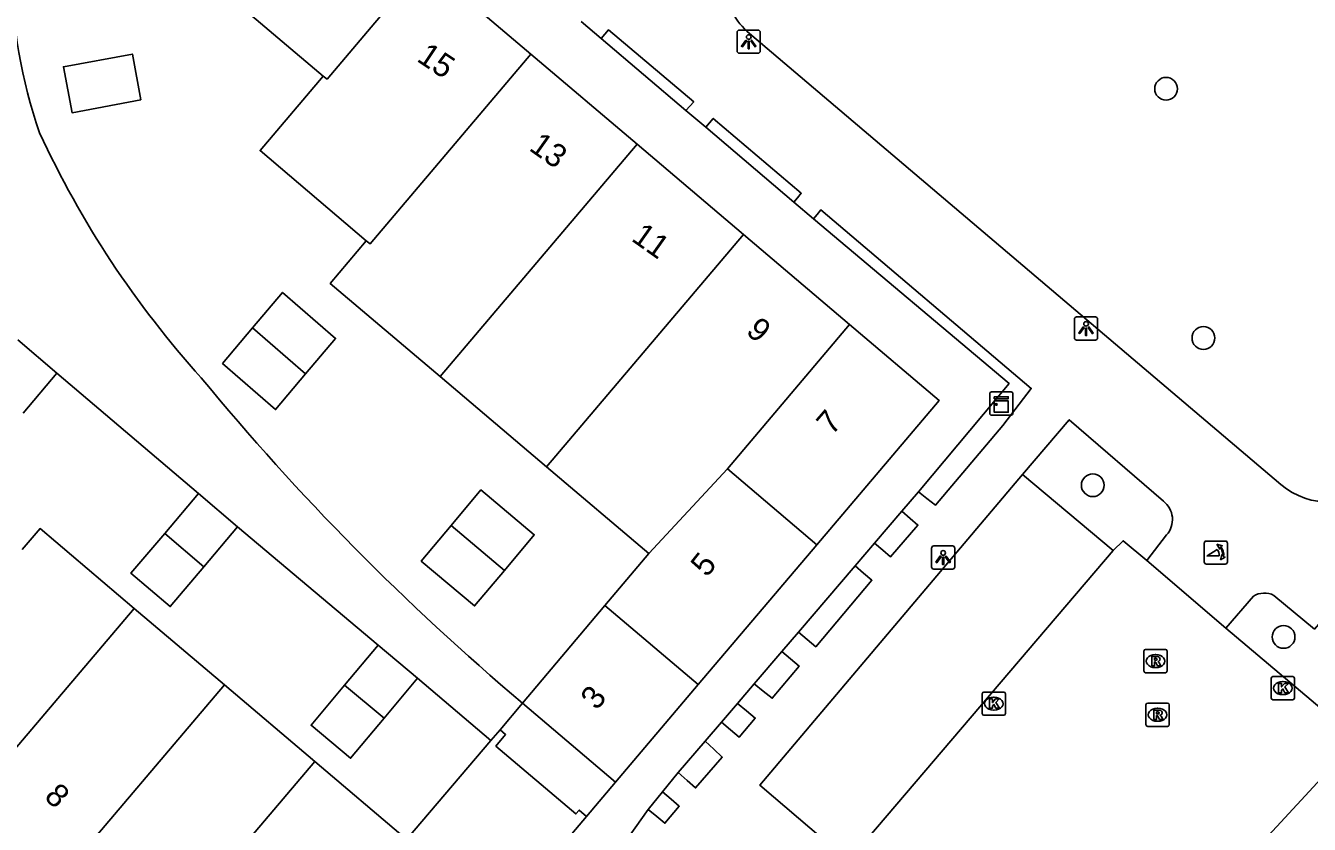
# Model space of a CAD drawing. Extents: x 156414 to 157775, y 382335 to 383765.
# Drawn here: x 157073.9 to 157129.2, y 382885.7 to 382920.1 of the extents above; entities that cross this region are included whole.
import ezdxf

# ---------------------------------------------------------------- set-up
doc = ezdxf.new("R2010")
doc.units = 0
for name, color, linetype in [('IMGEO_Boom', 7, 'Continuous'), ('IMGEO_Haag', 7, 'Continuous'), ('IMGEO_Kast', 7, 'Continuous'), ('IMGEO_Kolk', 7, 'Continuous'), ('IMGEO_Lichtpunt', 7, 'Continuous'), ('IMGEO_Pand', 7, 'Continuous'), ('IMGEO_Pand_nummerreeks', 7, 'Continuous'), ('IMGEO_Pand_overbouw', 7, 'Continuous'), ('IMGEO_Parkeervlak_open', 7, 'Continuous'), ('IMGEO_Poller', 7, 'Continuous'), ('IMGEO_Rijbaan_lokaal_gesloten', 7, 'Continuous'), ('IMGEO_Rijbaan_lokaal_open', 7, 'Continuous'), ('IMGEO_Rioolput', 7, 'Continuous'), ('IMGEO_Voetpad_open', 7, 'Continuous')]:
    doc.layers.add(name, color=color, linetype=linetype)

msp = doc.modelspace()

# ---------------------------------------------------------------- linework, layer by layer
at = {"layer": 'IMGEO_Boom'}
for centre in [(157123.001, 382917.346), (157124.61, 382906.615), (157119.846, 382900.275), (157128.064, 382893.743)]:
    msp.add_circle(centre, 0.489, dxfattribs=at)
at = {"layer": 'IMGEO_Haag'}
for points in [[(157102.323, 382916.409), (157098.672, 382919.505)], [(157106.977, 382912.464), (157103.177, 382915.686)], [(157112.335, 382899.993), (157116.242, 382904.652), (157107.822, 382911.748)], [(157110.446, 382897.783), (157111.623, 382899.159)], [(157107.173, 382893.956), (157109.612, 382896.808)], [(157105.264, 382891.724), (157106.454, 382893.115)], [(157103.855, 382890.076), (157104.543, 382890.88)], [(157101.999, 382887.905), (157103.15, 382889.251)], [(157100.704, 382886.32), (157101.321, 382887.075)]]:
    msp.add_lwpolyline(points, dxfattribs=at)
at = {"layer": 'IMGEO_Kast'}
for p, q in [((157115.409, 382903.367), (157115.409, 382904.208)), ((157115.409, 382904.208), (157115.409, 382903.367)), ((157115.484, 382904.292), (157116.325, 382904.292)), ((157116.325, 382904.292), (157115.484, 382904.292)), ((157116.409, 382904.217), (157116.409, 382903.376)), ((157116.409, 382903.376), (157116.409, 382904.217)), ((157116.334, 382903.292), (157115.493, 382903.292)), ((157115.493, 382903.292), (157116.334, 382903.292))]:
    msp.add_line(p, q, dxfattribs=at)
for points in [[(157115.604, 382904.082), (157116.204, 382904.082), (157116.204, 382903.997), (157115.604, 382903.997), (157115.604, 382904.082)], [(157115.604, 382903.907), (157116.204, 382903.907), (157116.204, 382903.418), (157115.604, 382903.418), (157115.604, 382903.907)]]:
    msp.add_lwpolyline(points, dxfattribs=at)
msp.add_circle((157115.688, 382903.756), 0.0377, dxfattribs=at)
for centre, start, end in [((157115.487, 382904.214), 92.4484, 184.2845), ((157115.487, 382904.214), 92.4484, 184.2845), ((157116.331, 382904.214), 2.4484, 94.2845), ((157116.331, 382904.214), 2.4484, 94.2845), ((157115.487, 382903.37), 182.4484, 274.2845), ((157115.487, 382903.37), 182.4484, 274.2845), ((157116.331, 382903.37), 272.4484, 4.2845), ((157116.331, 382903.37), 272.4484, 4.2845)]:
    msp.add_arc(centre, 0.0779, start, end, dxfattribs=at)
at = {"layer": 'IMGEO_Kolk'}
for p, q in [((157127.529, 382891.114), (157127.529, 382891.966)), ((157127.604, 382892.04), (157128.456, 382892.04)), ((157128.53, 382891.966), (157128.53, 382891.114)), ((157115.083, 382890.446), (157115.083, 382891.298)), ((157115.158, 382891.372), (157116.01, 382891.372)), ((157116.084, 382891.298), (157116.084, 382890.446)), ((157128.017, 382891.82), (157128.042, 382891.82)), ((157115.571, 382891.152), (157115.596, 382891.152)), ((157128.456, 382891.04), (157127.604, 382891.04)), ((157128.04, 382891.26), (157128.015, 382891.26)), ((157116.01, 382890.372), (157115.158, 382890.372)), ((157115.594, 382890.592), (157115.569, 382890.592))]:
    msp.add_line(p, q, dxfattribs=at)
for points in [[(157127.529, 382891.114), (157127.529, 382891.966)], [(157127.604, 382892.04), (157128.456, 382892.04)], [(157128.53, 382891.966), (157128.53, 382891.114)], [(157115.083, 382890.446), (157115.083, 382891.298)], [(157115.158, 382891.372), (157116.01, 382891.372)], [(157116.084, 382891.298), (157116.084, 382890.446)], [(157127.85, 382891.74), (157127.973, 382891.74), (157127.973, 382891.589), (157128.103, 382891.74), (157128.267, 382891.74), (157128.121, 382891.589), (157128.274, 382891.34), (157128.122, 382891.34), (157128.037, 382891.504), (157127.973, 382891.437), (157127.973, 382891.34), (157127.85, 382891.34), (157127.85, 382891.74)], [(157115.404, 382891.072), (157115.527, 382891.072), (157115.527, 382890.921), (157115.657, 382891.072), (157115.821, 382891.072), (157115.675, 382890.921), (157115.828, 382890.672), (157115.676, 382890.672), (157115.591, 382890.836), (157115.527, 382890.769), (157115.527, 382890.672), (157115.404, 382890.672), (157115.404, 382891.072)], [(157128.456, 382891.04), (157127.604, 382891.04)], [(157116.01, 382890.372), (157115.158, 382890.372)]]:
    msp.add_lwpolyline(points, dxfattribs=at)
for centre, start, end in [((157127.606, 382891.964), 91.552, 178.448), ((157127.606, 382891.964), 91.552, 178.448), ((157128.454, 382891.964), 1.552, 88.448), ((157128.454, 382891.964), 1.552, 88.448), ((157115.16, 382891.296), 91.552, 178.448), ((157115.16, 382891.296), 91.552, 178.448), ((157116.008, 382891.296), 1.552, 88.448), ((157116.008, 382891.296), 1.552, 88.448), ((157127.606, 382891.116), 181.552, 268.448), ((157127.606, 382891.116), 181.552, 268.448), ((157128.454, 382891.116), 271.552, 358.448), ((157128.454, 382891.116), 271.552, 358.448), ((157115.16, 382890.448), 181.552, 268.448), ((157115.16, 382890.448), 181.552, 268.448), ((157116.008, 382890.448), 271.552, 358.448), ((157116.008, 382890.448), 271.552, 358.448)]:
    msp.add_arc(centre, 0.0765, start, end, dxfattribs=at)
for centre, major_axis, ratio, start_param, end_param in [((157128.016, 382891.54), (-0.387, 0.002), 0.722429, 4.712389, 7.853982), ((157128.041, 382891.54), (-0.39, 0.002), 0.717154, 1.570796, 4.712389), ((157115.57, 382890.872), (-0.387, 0.002), 0.722429, 4.712389, 7.853982), ((157115.595, 382890.872), (-0.39, 0.002), 0.717154, 1.570796, 4.712389)]:
    msp.add_ellipse(centre, major_axis=major_axis, ratio=ratio, start_param=start_param, end_param=end_param, dxfattribs=at)
at = {"layer": 'IMGEO_Lichtpunt'}
for p, q in [((157104.532, 382919.777), (157104.532, 382918.97)), ((157104.532, 382919.777), (157104.532, 382918.97)), ((157105.434, 382919.872), (157104.626, 382919.872)), ((157105.434, 382919.872), (157104.626, 382919.872)), ((157105.528, 382918.97), (157105.528, 382919.777)), ((157105.528, 382918.97), (157105.528, 382919.777)), ((157104.626, 382918.876), (157105.434, 382918.876)), ((157104.626, 382918.876), (157105.434, 382918.876)), ((157119.058, 382907.428), (157119.058, 382906.621)), ((157119.058, 382907.428), (157119.058, 382906.621)), ((157119.96, 382907.523), (157119.152, 382907.523)), ((157119.96, 382907.523), (157119.152, 382907.523)), ((157120.054, 382906.621), (157120.054, 382907.428)), ((157120.054, 382906.621), (157120.054, 382907.428)), ((157119.152, 382906.527), (157119.96, 382906.527)), ((157119.152, 382906.527), (157119.96, 382906.527)), ((157112.905, 382897.565), (157112.905, 382896.758)), ((157112.905, 382897.565), (157112.905, 382896.758)), ((157113.807, 382897.66), (157112.999, 382897.66)), ((157113.807, 382897.66), (157112.999, 382897.66)), ((157113.901, 382896.758), (157113.901, 382897.565)), ((157113.901, 382896.758), (157113.901, 382897.565)), ((157112.999, 382896.664), (157113.807, 382896.664)), ((157112.999, 382896.664), (157113.807, 382896.664))]:
    msp.add_line(p, q, dxfattribs=at)
for points in [[(157104.906, 382919.441), (157104.945, 382919.413), (157104.757, 382919.151), (157104.719, 382919.178), (157104.906, 382919.441)], [(157105.008, 382919.393), (157105.055, 382919.393), (157105.055, 382919.071), (157105.008, 382919.071), (157105.008, 382919.393)], [(157105.118, 382919.413), (157105.156, 382919.44), (157105.343, 382919.178), (157105.304, 382919.15), (157105.118, 382919.413)], [(157119.432, 382907.092), (157119.471, 382907.064), (157119.283, 382906.802), (157119.245, 382906.829), (157119.432, 382907.092)], [(157119.534, 382907.044), (157119.581, 382907.044), (157119.581, 382906.722), (157119.534, 382906.722), (157119.534, 382907.044)], [(157119.644, 382907.064), (157119.682, 382907.091), (157119.869, 382906.829), (157119.83, 382906.801), (157119.644, 382907.064)], [(157113.279, 382897.229), (157113.318, 382897.201), (157113.13, 382896.939), (157113.092, 382896.966), (157113.279, 382897.229)], [(157113.381, 382897.181), (157113.428, 382897.181), (157113.428, 382896.859), (157113.381, 382896.859), (157113.381, 382897.181)], [(157113.491, 382897.201), (157113.529, 382897.228), (157113.716, 382896.966), (157113.677, 382896.938), (157113.491, 382897.201)]]:
    msp.add_lwpolyline(points, dxfattribs=at)
for centre in [(157105.031, 382919.575), (157119.557, 382907.226), (157113.404, 382897.363)]:
    msp.add_circle(centre, 0.0994, dxfattribs=at)
for centre, start, end in [((157104.626, 382919.777), 90, 180), ((157104.626, 382919.777), 90, 180), ((157105.434, 382919.777), 0, 90), ((157105.434, 382919.777), 0, 90), ((157104.626, 382918.97), 180, 270), ((157104.626, 382918.97), 180, 270), ((157105.434, 382918.97), 270, 0), ((157105.434, 382918.97), 270, 360), ((157119.152, 382907.428), 90, 180), ((157119.152, 382907.428), 90, 180), ((157119.96, 382907.428), 0, 90), ((157119.96, 382907.428), 0, 90), ((157119.152, 382906.621), 180, 270), ((157119.152, 382906.621), 180, 270), ((157119.96, 382906.621), 270, 0), ((157119.96, 382906.621), 270, 360), ((157112.999, 382897.565), 90, 180), ((157112.999, 382897.565), 90, 180), ((157113.807, 382897.565), 0, 90), ((157113.807, 382897.565), 0, 90), ((157112.999, 382896.758), 180, 270), ((157112.999, 382896.758), 180, 270), ((157113.807, 382896.758), 270, 0), ((157113.807, 382896.758), 270, 360)]:
    msp.add_arc(centre, 0.0946, start, end, dxfattribs=at)
at = {"layer": 'IMGEO_Pand'}
for points in [[(157086.707, 382917.891), (157078.903, 382924.506), (157083.1, 382929.459), (157086.44, 382926.635), (157091.074, 382922.718)], [(157091.074, 382922.718), (157086.871, 382917.759), (157086.707, 382917.891)], [(157091.074, 382922.718), (157095.651, 382918.838)], [(157078.858, 382916.865), (157075.893, 382916.315), (157075.522, 382918.29), (157078.491, 382918.836), (157078.858, 382916.865)], [(157088.554, 382910.799), (157088.732, 382910.676), (157095.651, 382918.838)], [(157095.651, 382918.838), (157100.227, 382914.958)], [(157088.554, 382910.799), (157083.988, 382914.683), (157086.707, 382917.891)], [(157091.746, 382904.953), (157100.227, 382914.958)], [(157100.227, 382914.958), (157104.804, 382911.078)], [(157091.746, 382904.953), (157087.01, 382908.966), (157088.554, 382910.799)], [(157096.324, 382901.075), (157104.804, 382911.078)], [(157104.804, 382911.078), (157109.371, 382907.195)], [(157083.668, 382907.048), (157084.959, 382908.575), (157087.238, 382906.599), (157085.948, 382905.068)], [(157085.948, 382905.068), (157084.658, 382903.536), (157082.376, 382905.52), (157083.668, 382907.048)], [(157085.948, 382905.068), (157083.668, 382907.048)], [(157104.112, 382900.981), (157109.371, 382907.195)], [(157109.371, 382907.195), (157113.226, 382903.928), (157107.963, 382897.716)], [(157073.558, 382906.542), (157075.234, 382905.095)], [(157075.234, 382905.095), (157073.784, 382903.373)], [(157096.324, 382901.075), (157091.746, 382904.953)], [(157100.734, 382897.339), (157096.324, 382901.075)], [(157104.112, 382900.981), (157100.734, 382897.339)], [(157107.963, 382897.716), (157104.112, 382900.981)], [(157079.884, 382898.2), (157081.34, 382899.915)], [(157081.34, 382899.915), (157083.017, 382898.48)], [(157092.212, 382898.54), (157093.498, 382900.072), (157095.795, 382898.143), (157094.509, 382896.611)], [(157083.017, 382898.48), (157081.57, 382896.765)], [(157094.509, 382896.611), (157093.223, 382895.08), (157090.926, 382897.009), (157092.212, 382898.54)], [(157092.212, 382898.54), (157094.509, 382896.611)], [(157073.738, 382897.502), (157074.513, 382898.406), (157078.565, 382894.973)], [(157081.57, 382896.765), (157080.123, 382895.05), (157078.429, 382896.485), (157079.884, 382898.2)], [(157081.57, 382896.765), (157079.884, 382898.2)], [(157107.963, 382897.716), (157102.854, 382891.69)], [(157098.834, 382895.098), (157100.734, 382897.339)], [(157078.565, 382894.973), (157071.268, 382886.365)], [(157078.565, 382894.973), (157082.457, 382891.676)], [(157095.284, 382890.899), (157098.834, 382895.098)], [(157102.854, 382891.69), (157098.834, 382895.098)], [(157087.63, 382891.666), (157089.072, 382893.393)], [(157089.072, 382893.393), (157090.768, 382891.976)], [(157090.768, 382891.976), (157089.326, 382890.249)], [(157075.157, 382883.065), (157082.457, 382891.676)], [(157082.457, 382891.676), (157086.348, 382888.379)], [(157089.326, 382890.249), (157087.883, 382888.522), (157086.187, 382889.939), (157087.63, 382891.666)], [(157089.326, 382890.249), (157087.63, 382891.666)], [(157102.854, 382891.69), (157099.298, 382887.49), (157095.284, 382890.899)], [(157094.321, 382889.748), (157094.564, 382889.541), (157094.143, 382889.046), (157097.588, 382886.121), (157097.73, 382886.289), (157098.051, 382886.018), (157092.642, 382879.634)], [(157093.922, 382889.279), (157094.321, 382889.748)], [(157090.239, 382885.082), (157090.301, 382885.029), (157093.922, 382889.279)], [(157086.348, 382888.379), (157079.046, 382879.765)], [(157086.348, 382888.379), (157090.239, 382885.082)]]:
    msp.add_lwpolyline(points, dxfattribs=at)
at = {"layer": 'IMGEO_Pand_overbouw'}
msp.add_lwpolyline([(157095.284, 382890.899), (157094.321, 382889.748), (157094.564, 382889.541), (157094.143, 382889.046), (157097.588, 382886.121), (157097.73, 382886.289), (157098.051, 382886.018), (157099.298, 382887.49)], close=True, dxfattribs=at)
at = {"layer": 'IMGEO_Parkeervlak_open'}
msp.add_lwpolyline([(157116.82, 382900.741), (157120.726, 382897.469)], dxfattribs=at)
at = {"layer": 'IMGEO_Poller'}
for p, q in [((157124.647, 382897.779), (157124.647, 382896.972)), ((157124.647, 382897.779), (157124.647, 382896.972)), ((157125.549, 382897.874), (157124.741, 382897.874)), ((157125.549, 382897.874), (157124.741, 382897.874)), ((157125.643, 382896.972), (157125.643, 382897.779)), ((157125.643, 382896.972), (157125.643, 382897.779)), ((157124.741, 382896.877), (157125.549, 382896.877)), ((157124.741, 382896.877), (157125.549, 382896.877))]:
    msp.add_line(p, q, dxfattribs=at)
for points in [[(157125.282, 382897.23), (157124.769, 382897.23), (157125.199, 382897.505)], [(157125.326, 382897.603), (157125.314, 382897.53), (157125.189, 382897.735)], [(157125.189, 382897.735), (157125.42, 382897.669), (157125.349, 382897.637)], [(157125.342, 382897.058), (157125.408, 382897.289), (157125.438, 382897.221)], [(157125.474, 382897.194), (157125.546, 382897.183), (157125.342, 382897.058)]]:
    msp.add_lwpolyline(points, dxfattribs=at)
for centre, radius, start, end in [((157124.741, 382897.779), 0.0946, 90, 180), ((157124.741, 382897.779), 0.0946, 90, 180), ((157124.954, 382897.28), 0.332, 351.3247, 42.4854), ((157124.968, 382897.29), 0.476, 351.7527, 41.1691), ((157124.968, 382897.29), 0.516, 349.3569, 42.2912), ((157125.549, 382897.779), 0.0946, 0, 90), ((157125.549, 382897.779), 0.0946, 0, 90), ((157124.741, 382896.972), 0.0946, 180, 270), ((157124.741, 382896.972), 0.0946, 180, 270), ((157125.549, 382896.972), 0.0946, 270, 0), ((157125.549, 382896.972), 0.0946, 270, 0)]:
    msp.add_arc(centre, radius, start, end, dxfattribs=at)
at = {"layer": 'IMGEO_Rijbaan_lokaal_gesloten'}
for points in [[(157120.726, 382897.469), (157109.331, 382884.108)], [(157120.726, 382897.469), (157121.152, 382897.882), (157122.167, 382897.037)], [(157125.582, 382894.117), (157122.167, 382897.037)], [(157130.165, 382890.241), (157125.582, 382894.117)], [(157131.62, 382889.748), (157122.332, 382879.704)]]:
    msp.add_lwpolyline(points, dxfattribs=at)
at = {"layer": 'IMGEO_Rijbaan_lokaal_open'}
for points in [[(157097.809, 382920.237), (157098.672, 382919.505)], [(157098.672, 382919.505), (157098.838, 382919.702), (157098.995, 382919.887), (157102.661, 382916.779), (157102.494, 382916.597), (157102.323, 382916.409)], [(157127.945, 382900.303), (157105.06, 382919.728)], [(157102.323, 382916.409), (157103.177, 382915.686)], [(157103.177, 382915.686), (157103.341, 382915.878), (157103.502, 382916.066), (157107.296, 382912.849), (157107.136, 382912.655), (157106.977, 382912.464)], [(157106.977, 382912.464), (157107.822, 382911.748)], [(157107.822, 382911.748), (157107.979, 382911.939), (157108.139, 382912.135), (157117.199, 382904.441), (157115.977, 382902.85), (157113.069, 382899.411), (157112.703, 382899.701), (157112.335, 382899.993)], [(157122.886, 382899.589), (157118.831, 382903.094), (157116.82, 382900.741)], [(157109.331, 382884.108), (157105.508, 382887.366), (157116.82, 382900.741)], [(157112.335, 382899.993), (157111.623, 382899.159)], [(157111.623, 382899.159), (157111.979, 382898.849), (157112.313, 382898.558), (157111.136, 382897.197), (157110.81, 382897.474), (157110.446, 382897.783)], [(157122.167, 382897.037), (157123.024, 382898.139)], [(157110.446, 382897.783), (157109.612, 382896.808)], [(157109.612, 382896.808), (157109.977, 382896.494), (157110.333, 382896.187), (157107.914, 382893.318), (157107.546, 382893.635), (157107.173, 382893.956)], [(157127.644, 382895.534), (157129.389, 382894.084), (157131.439, 382896.423)], [(157125.582, 382894.117), (157126.761, 382895.502)], [(157107.173, 382893.956), (157106.454, 382893.115)], [(157106.454, 382893.115), (157106.833, 382892.796), (157107.198, 382892.489), (157106.045, 382891.103), (157105.656, 382891.412), (157105.264, 382891.724)], [(157105.264, 382891.724), (157104.543, 382890.88)], [(157104.543, 382890.88), (157104.933, 382890.561), (157105.312, 382890.252), (157104.616, 382889.427), (157104.241, 382889.747), (157103.855, 382890.076)], [(157103.855, 382890.076), (157103.15, 382889.251)], [(157103.15, 382889.251), (157103.526, 382888.906), (157103.89, 382888.573), (157102.744, 382887.245), (157102.384, 382887.564), (157101.999, 382887.905)], [(157101.999, 382887.905), (157101.321, 382887.075)], [(157101.321, 382887.075), (157101.695, 382886.753), (157102.039, 382886.455), (157101.423, 382885.721), (157101.069, 382886.016), (157100.704, 382886.32)], [(157100.704, 382886.32), (157099.577, 382884.734)]]:
    msp.add_lwpolyline(points, dxfattribs=at)
for centre, radius, start, end in [((157106.963, 382921.997), 2.961, 139.8749, 230.0042), ((157130.009, 382902.754), 3.205, 229.8948, 313.6416), ((157122.287, 382898.8), 0.99, 318.0734, 52.7998), ((157127.231, 382894.72), 0.912, 63.1159, 121.035)]:
    msp.add_arc(centre, radius, start, end, dxfattribs=at)
at = {"layer": 'IMGEO_Rioolput'}
for p, q in [((157122.047, 382892.278), (157122.047, 382893.13)), ((157122.122, 382893.204), (157122.974, 382893.204)), ((157122.535, 382892.984), (157122.56, 382892.984)), ((157123.048, 382893.13), (157123.048, 382892.278)), ((157122.558, 382892.424), (157122.533, 382892.424)), ((157122.974, 382892.204), (157122.122, 382892.204)), ((157122.135, 382889.968), (157122.135, 382890.82)), ((157122.21, 382890.894), (157123.062, 382890.894)), ((157123.136, 382890.82), (157123.136, 382889.968)), ((157122.623, 382890.674), (157122.648, 382890.674)), ((157123.062, 382889.894), (157122.21, 382889.894)), ((157122.646, 382890.114), (157122.621, 382890.114))]:
    msp.add_line(p, q, dxfattribs=at)
for points in [[(157122.047, 382892.278), (157122.047, 382893.13)], [(157122.122, 382893.204), (157122.974, 382893.204)], [(157123.048, 382893.13), (157123.048, 382892.278)], [(157122.636, 382892.902), (157122.384, 382892.904), (157122.384, 382892.504)], [(157122.384, 382892.504), (157122.508, 382892.504), (157122.508, 382892.666), (157122.519, 382892.666)], [(157122.562, 382892.823), (157122.508, 382892.823), (157122.508, 382892.742)], [(157122.508, 382892.742), (157122.56, 382892.742)], [(157122.566, 382892.637), (157122.637, 382892.504), (157122.777, 382892.504), (157122.712, 382892.63)], [(157122.974, 382892.204), (157122.122, 382892.204)], [(157122.135, 382889.968), (157122.135, 382890.82)], [(157122.21, 382890.894), (157123.062, 382890.894)], [(157123.136, 382890.82), (157123.136, 382889.968)], [(157122.724, 382890.592), (157122.472, 382890.594), (157122.472, 382890.194)], [(157122.472, 382890.194), (157122.596, 382890.194), (157122.596, 382890.356), (157122.607, 382890.356)], [(157122.65, 382890.513), (157122.596, 382890.513), (157122.596, 382890.432)], [(157122.596, 382890.432), (157122.648, 382890.432)], [(157122.654, 382890.327), (157122.725, 382890.194), (157122.865, 382890.194), (157122.8, 382890.32)], [(157123.062, 382889.894), (157122.21, 382889.894)]]:
    msp.add_lwpolyline(points, dxfattribs=at)
for centre, radius, start, end in [((157122.124, 382893.128), 0.0765, 91.552, 178.448), ((157122.124, 382893.128), 0.0765, 91.552, 178.448), ((157122.972, 382893.128), 0.0765, 1.552, 88.448), ((157122.972, 382893.128), 0.0765, 1.552, 88.448), ((157122.518, 382892.613), 0.0533, 26.0293, 88.6989), ((157122.544, 382892.931), 0.19, 274.7715, 282.9687), ((157122.568, 382892.727), 0.0964, 77.0061, 93.1865), ((157122.582, 382892.784), 0.0378, 276.6634, 79.6772), ((157122.635, 382892.792), 0.109, 350.3612, 89.416), ((157122.633, 382892.792), 0.112, 277.5842, 350.9817), ((157122.617, 382892.577), 0.108, 29.5134, 73.7905), ((157122.124, 382892.28), 0.0765, 181.552, 268.448), ((157122.124, 382892.28), 0.0765, 181.552, 268.448), ((157122.972, 382892.28), 0.0765, 271.552, 358.448), ((157122.972, 382892.28), 0.0765, 271.552, 358.448), ((157122.212, 382890.818), 0.0765, 91.552, 178.448), ((157122.212, 382890.818), 0.0765, 91.552, 178.448), ((157123.06, 382890.818), 0.0765, 1.552, 88.448), ((157123.06, 382890.818), 0.0765, 1.552, 88.448), ((157122.606, 382890.303), 0.0533, 26.0293, 88.6989), ((157122.632, 382890.621), 0.19, 274.7715, 282.9687), ((157122.656, 382890.417), 0.0964, 77.0061, 93.1865), ((157122.67, 382890.474), 0.0378, 276.6634, 79.6772), ((157122.723, 382890.482), 0.109, 350.3612, 89.416), ((157122.721, 382890.482), 0.112, 277.5842, 350.9817), ((157122.705, 382890.267), 0.108, 29.5134, 73.7905), ((157122.212, 382889.97), 0.0765, 181.552, 268.448), ((157122.212, 382889.97), 0.0765, 181.552, 268.448), ((157123.06, 382889.97), 0.0765, 271.552, 358.448), ((157123.06, 382889.97), 0.0765, 271.552, 358.448)]:
    msp.add_arc(centre, radius, start, end, dxfattribs=at)
for centre, major_axis, ratio, start_param, end_param in [((157122.534, 382892.704), (-0.387, 0.002), 0.722429, 4.712389, 7.853982), ((157122.559, 382892.704), (-0.39, 0.002), 0.717154, 1.570796, 4.712389), ((157122.622, 382890.394), (-0.387, 0.002), 0.722429, 4.712389, 7.853982), ((157122.647, 382890.394), (-0.39, 0.002), 0.717154, 1.570796, 4.712389)]:
    msp.add_ellipse(centre, major_axis=major_axis, ratio=ratio, start_param=start_param, end_param=end_param, dxfattribs=at)
at = {"layer": 'IMGEO_Voetpad_open'}
for points in [[(157081.34, 382899.915), (157075.234, 382905.095)], [(157089.072, 382893.393), (157083.017, 382898.48)], [(157093.922, 382889.279), (157090.768, 382891.976)], [(157094.321, 382889.748), (157095.284, 382890.899)]]:
    msp.add_lwpolyline(points, dxfattribs=at)
for centre, radius, start, end in [((157094.433, 382922.468), 21.134, 160.8003, 199.3884), ((157112.611, 382933.014), 41.965, 204.74, 222.0669), ((157164.78, 382973.364), 107.843, 219.40979, 229.87776)]:
    msp.add_arc(centre, radius, start, end, dxfattribs=at)

# ---------------------------------------------------------------- texts
at = {"layer": 'IMGEO_Pand_nummerreeks'}
for s, rotation, p in [('15', 326.302, (157090.692, 382918.564)), ('13', 324.7195, (157095.525, 382914.728)), ('11', 324.7195, (157099.933, 382910.83)), ('9', 319.0197, (157104.867, 382906.838)), ('7', 49.2227, (157108.622, 382902.391)), ('5', 51.6132, (157103.233, 382896.277)), ('3', 51.3486, (157098.492, 382890.549)), ('8', 316.6761, (157074.651, 382886.813))]:
    msp.add_text(s, height=1, rotation=rotation, dxfattribs=at).set_placement(p)

doc.saveas('drawing.dxf')
